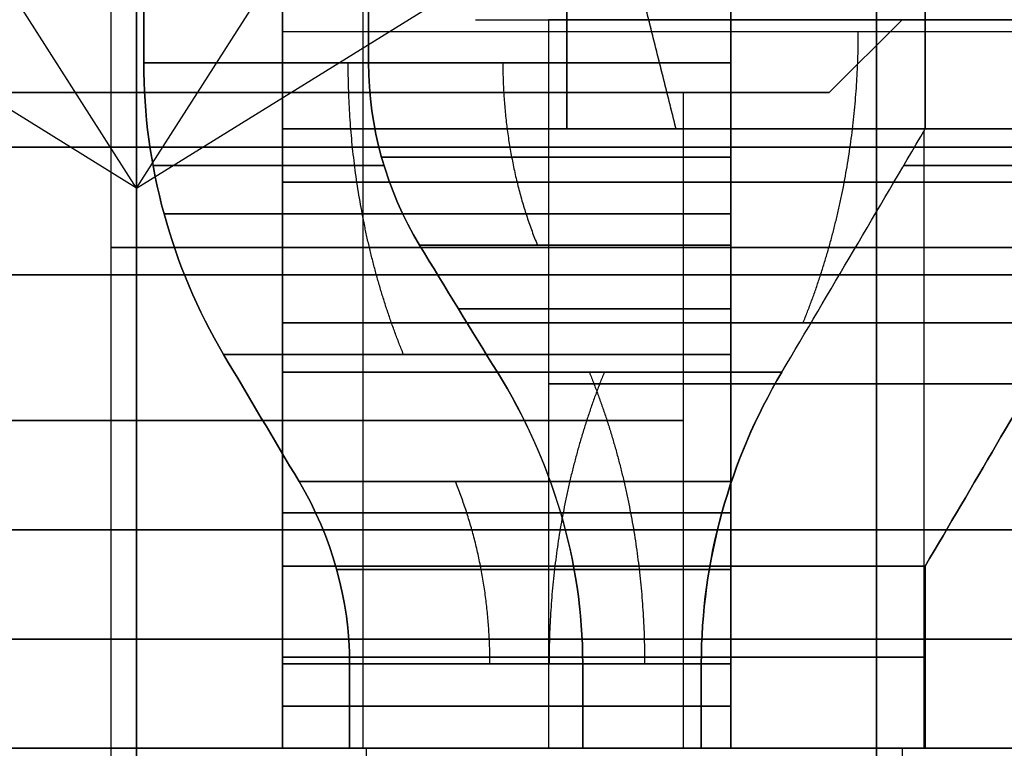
# Model space of a CAD drawing. Header units: millimetres. Extents: x 0 to 322, y -110 to 60.
# Tile 601 of 656: x 283.58 to 286.28, y -86.9 to -84.9. Entities that reach past the tile are written whole.
import ezdxf

# ---------------------------------------------------------------- set-up
doc = ezdxf.new("R2010")
doc.units = ezdxf.units.MM
doc.layers.add('Layer 01', color=7, linetype='Continuous', true_color=0x000000)

msp = doc.modelspace()

# ---------------------------------------------------------------- linework, layer by layer
at = {"layer": 'Layer 01'}
for p, q in [((283.83, -87.95, 24.06), (283.83, -83.1, 24.06)), ((283.83, -87.95, 12.94), (283.83, -83.1, 12.94)), ((284.5216, -86.9, 23.66), (284.5216, -83.7, 23.66)), ((284.5216, -86.9, 24.46), (284.5216, -83.7, 24.46)), ((284.5216, -86.9, 12.54), (284.5216, -83.7, 12.54)), ((284.5216, -86.9, 13.34), (284.5216, -83.7, 13.34)), ((285.53, -86.9, 22.6516), (285.53, -83.7, 22.6516)), ((285.53, -83.7, 25.4684), (285.53, -86.9, 25.4684)), ((285.53, -86.9, 11.5316), (285.53, -83.7, 11.5316)), ((285.53, -83.7, 14.3484), (285.53, -86.9, 14.3484)), ((285.08, -83.9667, 27.575), (285.08, -85.2, 27.575)), ((285.38, -85.2, 27.525), (285.18, -84.3999, 27.525)), ((283.9, -85.3629, 18.5), (282.5053, -84.4969, 19.0522)), ((283.9, -85.3629, 18.5), (283.3478, -84.4969, 17.1053)), ((283.9, -85.3629, 18.5), (285.2947, -84.4969, 17.9478)), ((283.9, -85.3629, 18.5), (284.4522, -84.4969, 19.8947)), ((284.83, -84.9, 24.06), (285.03, -84.9, 24.06)), ((284.83, -84.9, 12.94), (285.03, -84.9, 12.94)), ((285.03, -84.9, 24.06), (285.03, -86.9, 24.06)), ((285.03, -84.9, 12.94), (285.03, -86.9, 12.94)), ((285.8, -85.1, 18.5), (286, -84.9, 18.5)), ((285.93, -84.9, 22.96), (285.93, -84.9, 23.16)), ((285.93, -84.9, 24.96), (285.93, -84.9, 25.16)), ((285.93, -84.9, 11.84), (285.93, -84.9, 12.04)), ((285.93, -84.9, 13.84), (285.93, -84.9, 14.04)), ((283.9, -85.1, 16.6), (283.9, -85.1, 17)), ((283.9, -85.1, 20), (283.9, -85.1, 20.4)), ((285.4, -86.9, 18.5), (285.4, -85.1, 18.5)), ((285.4, -85.1, 18.5), (285.8, -85.1, 18.5)), ((284.3, -85.2053, 20.6602), (284.3, -86.9, 20.6602)), ((284.3, -85.2053, 16.3398), (284.3, -86.9, 16.3398)), ((285.38, -85.2, 27.675), (285.08, -85.2, 27.675)), ((286.0602, -86.9, 18.9), (286.0602, -85.2053, 18.9)), ((286.0602, -86.9, 18.1), (286.0602, -85.2053, 18.1)), ((284.5785, -85.3, 23.66), (283.9449, -85.3, 23.66)), ((283.9449, -85.3, 24.46), (284.5785, -85.3, 24.46)), ((284.5785, -85.3, 12.54), (283.9449, -85.3, 12.54)), ((283.9449, -85.3, 13.34), (284.5785, -85.3, 13.34)), ((284.3, -85.3, 21.2278), (284.3, -85.3, 20.6046)), ((284.3, -85.3, 16.3954), (284.3, -85.3, 15.7722)), ((285.53, -85.3, 22.0749), (285.53, -85.3, 22.7085)), ((285.53, -85.3, 25.4115), (285.53, -85.3, 26.0451)), ((285.53, -85.3, 10.9549), (285.53, -85.3, 11.5885)), ((285.53, -85.3, 14.2915), (285.53, -85.3, 14.9251)), ((286.0046, -85.3, 18.9), (286.6278, -85.3, 18.9)), ((286.6278, -85.3, 18.1), (286.0046, -85.3, 18.1)), ((283.9, -86.9, 16.4), (283.9, -86.9, 17)), ((283.9, -86.9, 20), (283.9, -86.9, 20.6)), ((284.53, -86.9, 24.06), (284.53, -88.95, 24.06)), ((285.03, -86.9, 24.06), (284.53, -86.9, 24.06)), ((285.03, -86.9, 12.94), (284.53, -86.9, 12.94)), ((284.53, -86.9, 12.94), (284.53, -88.95, 12.94)), ((284.8772, -86.9, 24.9828), (284.7475, -86.9, 24.9828)), ((284.8772, -86.9, 23.1372), (284.7475, -86.9, 23.1372)), ((284.8772, -86.9, 12.0172), (284.7475, -86.9, 12.0172)), ((284.8772, -86.9, 13.8628), (284.7475, -86.9, 13.8628)), ((284.7964, -86.9, 24.46), (284.7964, -86.9, 23.66)), ((284.7964, -86.9, 13.34), (284.7964, -86.9, 12.54)), ((285.0072, -86.9, 25.2425), (285.0072, -86.9, 25.1128)), ((285.0072, -86.9, 23.0072), (285.0072, -86.9, 22.8775)), ((285.0072, -86.9, 11.8872), (285.0072, -86.9, 11.7575)), ((285.0072, -86.9, 14.1225), (285.0072, -86.9, 13.9928)), ((285.1817, -86.9, 20.2881), (285.1817, -86.9, 20.1635)), ((285.1817, -86.9, 16.8365), (285.1817, -86.9, 16.7119)), ((286, -86.9, 18.5), (285.4, -86.9, 18.5)), ((286.33, -86.9, 25.1631), (285.53, -86.9, 25.1631)), ((286.33, -86.9, 22.9569), (285.53, -86.9, 22.9569)), ((286.33, -86.9, 14.0431), (285.53, -86.9, 14.0431)), ((286.33, -86.9, 11.8369), (285.53, -86.9, 11.8369)), ((285.6881, -86.9, 19.7817), (285.5635, -86.9, 19.7817)), ((285.6881, -86.9, 17.2183), (285.5635, -86.9, 17.2183)), ((285.93, -86.9, 25.46), (285.93, -86.9, 24.96)), ((285.93, -86.9, 23.16), (285.93, -86.9, 22.66)), ((285.93, -86.9, 14.34), (285.93, -86.9, 13.84)), ((285.93, -86.9, 12.04), (285.93, -86.9, 11.54)), ((286, -86.9, 18.5), (286, -89.2, 18.5))]:
    msp.add_line(p, q, dxfattribs=at)
at = {"layer": 'Layer 01', "extrusion": (0, -1, 0)}
for centre, radius, start, end in [((285.93, 24.06, 84.9), 0.9, 90, 270), ((285.93, 12.94, 84.9), 0.9, 90, 270), ((285.93, 24.06, 84.9), 0.9, 270, 90), ((285.93, 12.94, 84.9), 0.9, 270, 90), ((285.93, 24.06, 85.0187), 2.05, 101.2518, 168.7482), ((285.93, 12.94, 85.0187), 2.05, 191.2518, 258.7482), ((283.9, 18.5, 85.1), 1.5, 90, 270), ((283.9, 18.5, 85.1), 1.5, 270, 90), ((285.93, 24.06, 85.9), 0.9, 90, 270), ((285.93, 12.94, 85.9), 0.9, 90, 270), ((285.93, 24.06, 85.9), 0.9, 270, 90), ((285.93, 12.94, 85.9), 0.9, 270, 90), ((290.5, 18.5, 86.3), 16.8, 90, 270), ((285.93, 12.94, 86.6679), 0.9, 206.3878, 243.6122), ((283.9, 18.5, 86.9), 1.5, 90, 270), ((283.9, 18.5, 86.9), 2.1, 79.0194, 90), ((283.9, 18.5, 86.9), 2.1, 270, 280.9806), ((283.9, 18.5, 86.9), 2.1, 280.9806, 349.0194), ((283.9, 18.5, 86.9), 2.1, 10.9806, 79.0194), ((285.93, 24.06, 86.9), 1.4, 163.3985, 196.6015), ((285.93, 24.06, 86.9), 1.4, 106.6015, 163.3985), ((285.93, 24.06, 86.9), 1.4, 196.6015, 253.3985), ((285.93, 12.94, 86.9), 1.4, 106.6015, 163.3985), ((285.93, 12.94, 86.9), 1.4, 196.6015, 253.3985), ((285.93, 24.06, 86.9), 0.9, 153.6122, 206.3878), ((285.93, 12.94, 86.9), 0.9, 153.6122, 206.3878), ((285.93, 24.06, 86.9), 1.4, 90, 106.6015), ((285.93, 24.06, 86.9), 1.4, 253.3985, 270), ((285.93, 24.06, 86.9), 0.9, 243.6122, 270), ((285.93, 24.06, 86.9), 0.9, 90, 116.3878), ((285.93, 12.94, 86.9), 0.9, 243.6122, 270), ((285.93, 12.94, 86.9), 0.9, 90, 116.3878), ((285.93, 24.06, 86.9), 1.4, 73.3985, 90), ((285.93, 24.06, 86.9), 1.4, 270, 286.6015), ((285.93, 12.94, 86.9), 1.4, 73.3985, 90), ((285.93, 12.94, 86.9), 1.4, 270, 286.6015), ((283.9, 18.5, 86.9), 2.1, 349.0194, 10.9806)]:
    msp.add_arc(centre, radius, start, end, dxfattribs=at)
at = {"layer": 'Layer 01', "extrusion": (7.8856e-11, 1, 1.13819e-11)}
msp.add_arc((-283.9, 18.5, -84.9321), 2.8, 98.2132, 171.7868, dxfattribs=at)
at = {"layer": 'Layer 01', "extrusion": (-1.13821e-11, -1, 7.88502e-11)}
msp.add_arc((283.9, 18.5, 84.9321), 2.8, 278.2132, 351.7868, dxfattribs=at)
at = {"layer": 'Layer 01', "extrusion": (-9.2927e-11, 1, -9.2927e-11)}
msp.add_arc((-285.93, 24.06, -85.0187), 2.05, 281.2518, 348.7482, dxfattribs=at)
at = {"layer": 'Layer 01', "extrusion": (-9.2927e-11, 1, 9.2927e-11)}
msp.add_arc((-285.93, 12.94, -85.0187), 2.05, 11.2518, 78.7482, dxfattribs=at)
at = {"layer": 'Layer 01', "extrusion": (-1.8164e-10, 1, 1.8164e-10)}
msp.add_arc((-285.93, 12.94, -85.0187), 1.45, 16.0134, 73.9866, dxfattribs=at)
at = {"layer": 'Layer 01', "extrusion": (-1.8164e-10, 1, -1.8164e-10)}
msp.add_arc((-285.93, 12.94, -85.0187), 1.45, 286.0134, 343.9866, dxfattribs=at)
at = {"layer": 'Layer 01', "extrusion": (-3.87865e-10, 1, -6.29356e-10)}
msp.add_arc((-285.93, 24.06, -85.0187), 1.45, 286.0134, 343.9866, dxfattribs=at)
at = {"layer": 'Layer 01', "extrusion": (-6.45549e-10, 1, 4.44284e-10)}
msp.add_arc((-285.93, 24.06, -85.0187), 1.45, 16.0134, 73.9866, dxfattribs=at)
at = {"layer": 'Layer 01', "extrusion": (0, -1, 3.7397e-15)}
msp.add_arc((283.9, 18.5, 85.1), 1.9, 90, 270, dxfattribs=at)
at = {"layer": 'Layer 01', "extrusion": (0, 1, -3.7397e-15)}
msp.add_arc((-283.9, 18.5, -85.1), 1.9, 90, 270, dxfattribs=at)
at = {"layer": 'Layer 01', "extrusion": (2.70798e-11, 1, -1.39757e-11)}
msp.add_arc((-283.9, 18.5, -85.2), 2.2, 190.4757, 259.5243, dxfattribs=at)
at = {"layer": 'Layer 01', "extrusion": (1.68899e-11, 1, 1.85823e-11)}
msp.add_arc((-283.9, 18.5, -85.2), 2.2, 100.4757, 169.5243, dxfattribs=at)
at = {"layer": 'Layer 01', "extrusion": (0, 1, 0)}
for centre, radius, start, end in [((-283.9, 18.5, -85.25), 2.925, 270, 90), ((-283.9, 18.5, -85.25), 2.925, 90, 270), ((-285.93, 24.06, -85.525), 2.1, 270, 90), ((-285.93, 12.94, -85.525), 2.1, 270, 90), ((-285.93, 24.06, -85.525), 2.1, 90, 270), ((-285.93, 12.94, -85.525), 2.1, 90, 270), ((-285.93, 24.06, -85.6933), 1.2152, 289.2181, 340.7819), ((-285.93, 24.06, -85.6933), 1.2152, 19.2181, 70.7819), ((-285.93, 12.94, -85.6933), 1.2152, 289.2181, 340.7819), ((-285.93, 12.94, -85.6933), 1.2152, 19.2181, 70.7819), ((-283.9, 18.5, -86), 1.5, 270, 90), ((-283.9, 18.5, -86), 1.5, 90, 270), ((-283.9, 18.5, -86.65), 2.2, 100.4757, 169.5243), ((-283.9, 18.5, -86.65), 2.2, 190.4757, 259.5243), ((-283.9, 18.5, -86.784), 1.6, 104.4775, 165.5225), ((-283.9, 18.5, -86.784), 1.6, 194.4775, 255.5225), ((-285.93, 24.06, -86.784), 1.5, 15.466, 74.534), ((-285.93, 24.06, -86.784), 1.5, 285.466, 344.534), ((-285.93, 12.94, -86.784), 1.5, 285.466, 344.534), ((-285.93, 12.94, -86.784), 1.5, 15.466, 74.534), ((-290.5, 18.5, -86.9), 12.9, 273.55551, 78.82546), ((-290.5, 18.5, -86.9), 12.5, 274.58857, 90), ((-283.9, 18.5, -86.9), 2.1, 79.0194, 90), ((-283.9, 18.5, -86.9), 2.1, 270, 280.9806), ((-283.9, 18.5, -86.9), 1.5, 90, 270), ((-283.9, 18.5, -86.9), 1.6, 104.4775, 165.5225), ((-283.9, 18.5, -86.9), 1.6, 194.4775, 255.5225), ((-283.9, 18.5, -86.9), 2.2, 100.4757, 169.5243), ((-283.9, 18.5, -86.9), 2.2, 190.4757, 259.5243), ((-285.93, 24.06, -86.9), 1.5, 15.466, 74.534), ((-285.93, 24.06, -86.9), 1.5, 285.466, 344.534), ((-285.93, 12.94, -86.9), 1.5, 285.466, 344.534), ((-285.93, 12.94, -86.9), 1.5, 15.466, 74.534), ((-285.93, 12.94, -86.9), 1.4, 343.3985, 16.6015), ((-285.93, 12.94, -86.9), 1.4, 73.3985, 90), ((-285.93, 12.94, -86.9), 1.4, 270, 286.6015), ((-285.93, 24.06, -86.9), 0.9, 90, 116.3878), ((-285.93, 24.06, -86.9), 0.9, 243.6122, 270), ((-285.93, 12.94, -86.9), 0.9, 90, 116.3878), ((-285.93, 12.94, -86.9), 0.9, 243.6122, 270)]:
    msp.add_arc(centre, radius, start, end, dxfattribs=at)
at = {"layer": 'Layer 01', "extrusion": (4.03299e-10, -1, 5.59811e-10)}
msp.add_arc((285.93, 24.06, 85.5187), 1.316, 197.6947, 252.3053, dxfattribs=at)
at = {"layer": 'Layer 01', "extrusion": (5.80891e-10, -1, -3.98862e-10)}
msp.add_arc((285.93, 24.06, 85.5187), 1.316, 107.6947, 162.3053, dxfattribs=at)
at = {"layer": 'Layer 01', "extrusion": (-3.59258e-10, 1, -3.59691e-10)}
msp.add_arc((-285.93, 12.94, -85.5187), 1.316, 287.6947, 342.3053, dxfattribs=at)
at = {"layer": 'Layer 01', "extrusion": (-3.63265e-10, 1, 3.55691e-10)}
msp.add_arc((-285.93, 12.94, -85.5187), 1.316, 17.6947, 72.3053, dxfattribs=at)
at = {"layer": 'Layer 01', "extrusion": (0, -1, 4.22942e-16)}
msp.add_arc((290.5, 18.5, 85.6), 16.8, 90, 270, dxfattribs=at)
at = {"layer": 'Layer 01', "extrusion": (0, 1, 4.80096e-16)}
msp.add_arc((-290.5, 18.5, -85.6), 14.8, 270, 90, dxfattribs=at)
at = {"layer": 'Layer 01', "extrusion": (-2.61123e-10, -1, -1.57786e-10)}
msp.add_arc((283.9, 18.5, 85.7321), 2.5856, 8.8994, 81.1006, dxfattribs=at)
at = {"layer": 'Layer 01', "extrusion": (-1.60499e-10, -1, 2.53883e-10)}
msp.add_arc((283.9, 18.5, 85.7321), 2.5856, 278.8994, 351.1006, dxfattribs=at)
at = {"layer": 'Layer 01', "extrusion": (1.20449e-10, -1, -1.86043e-10)}
msp.add_arc((285.93, 24.06, 85.8187), 1.8356, 102.5862, 167.4138, dxfattribs=at)
at = {"layer": 'Layer 01', "extrusion": (-1.24817e-10, 1, -1.73244e-10)}
msp.add_arc((-285.93, 24.06, -85.8187), 1.8356, 282.5862, 347.4138, dxfattribs=at)
at = {"layer": 'Layer 01', "extrusion": (-1.11034e-10, 1, -1.11575e-10)}
msp.add_arc((-285.93, 12.94, -85.8187), 1.8356, 282.5862, 347.4138, dxfattribs=at)
at = {"layer": 'Layer 01', "extrusion": (-1.83093e-10, 1, 1.21768e-10)}
msp.add_arc((-285.93, 12.94, -85.8187), 1.8356, 12.5862, 77.4138, dxfattribs=at)
at = {"layer": 'Layer 01', "extrusion": (-3.92801e-10, 1, -3.15393e-10)}
msp.add_arc((-283.9, 18.5, -85.8679), 1.8144, 102.7363, 167.2637, dxfattribs=at)
at = {"layer": 'Layer 01', "extrusion": (-3.09365e-10, 1, 3.94648e-10)}
msp.add_arc((-283.9, 18.5, -85.8679), 1.8144, 192.7363, 257.2637, dxfattribs=at)
at = {"layer": 'Layer 01', "extrusion": (4.66984e-10, 1, 1.14665e-09)}
msp.add_arc((-285.93, 24.06, -85.8679), 1.1144, 291.0358, 338.9642, dxfattribs=at)
at = {"layer": 'Layer 01', "extrusion": (1.12464e-09, 1, -4.78341e-10)}
msp.add_arc((-285.93, 24.06, -85.8679), 1.1144, 21.0358, 68.9642, dxfattribs=at)
at = {"layer": 'Layer 01', "extrusion": (1.07056e-09, 1, 1.30399e-09)}
msp.add_arc((-285.93, 12.94, -85.8679), 1.1144, 291.0358, 338.9642, dxfattribs=at)
at = {"layer": 'Layer 01', "extrusion": (1.29827e-09, 1, -1.07623e-09)}
msp.add_arc((-285.93, 12.94, -85.8679), 1.1144, 21.0358, 68.9642, dxfattribs=at)
at = {"layer": 'Layer 01', "extrusion": (4.33289e-10, 1, -4.54888e-10)}
msp.add_arc((-285.93, 24.06, -86.1679), 1.634, 14.1701, 75.8299, dxfattribs=at)
at = {"layer": 'Layer 01', "extrusion": (2.85859e-10, 1, 4.75456e-10)}
msp.add_arc((-285.93, 24.06, -86.1679), 1.634, 284.1701, 345.8299, dxfattribs=at)
at = {"layer": 'Layer 01', "extrusion": (2.85822e-10, 1, 4.75407e-10)}
msp.add_arc((-285.93, 12.94, -86.1679), 1.634, 284.1701, 345.8299, dxfattribs=at)
at = {"layer": 'Layer 01', "extrusion": (4.612e-10, 1, -2.89903e-10)}
msp.add_arc((-285.93, 12.94, -86.1679), 1.634, 14.1701, 75.8299, dxfattribs=at)
at = {"layer": 'Layer 01', "extrusion": (-9.62835e-12, -1, -1.72361e-11)}
msp.add_arc((283.9, 18.5, 86.4), 2.2, 10.4757, 79.5243, dxfattribs=at)
at = {"layer": 'Layer 01', "extrusion": (-2.48749e-11, -1, 2.05963e-12)}
msp.add_arc((283.9, 18.5, 86.4), 2.2, 280.4757, 349.5243, dxfattribs=at)
at = {"layer": 'Layer 01', "extrusion": (6.61615e-28, 1, 5.86761e-12)}
msp.add_arc((-290.5, 18.5, -86.6), 12.8, 274.4808, 90, dxfattribs=at)
at = {"layer": 'Layer 01', "extrusion": (1.87707e-10, -1, 4.84665e-11)}
msp.add_arc((283.9, 18.5, 86.6679), 1.6, 14.4775, 75.5225, dxfattribs=at)
at = {"layer": 'Layer 01', "extrusion": (4.84615e-11, -1, -1.8769e-10)}
msp.add_arc((283.9, 18.5, 86.6679), 1.6, 284.4775, 345.5225, dxfattribs=at)
at = {"layer": 'Layer 01', "extrusion": (-1.20403e-09, -1, 8.21509e-10)}
msp.add_arc((285.93, 24.06, 86.6679), 1.5, 105.466, 164.534, dxfattribs=at)
at = {"layer": 'Layer 01', "extrusion": (-1.17476e-09, -1, -7.15721e-10)}
msp.add_arc((285.93, 24.06, 86.6679), 1.5, 195.466, 254.534, dxfattribs=at)
at = {"layer": 'Layer 01', "extrusion": (-5.85257e-11, -1, -2.11549e-10)}
msp.add_arc((285.93, 12.94, 86.6679), 1.5, 195.466, 254.534, dxfattribs=at)
at = {"layer": 'Layer 01', "extrusion": (-2.11536e-10, -1, 5.85265e-11)}
msp.add_arc((285.93, 12.94, 86.6679), 1.5, 105.466, 164.534, dxfattribs=at)
at = {"layer": 'Layer 01', "extrusion": (5.84768e-09, 1, 5.84768e-09)}
msp.add_arc((-285.93, 24.06, -86.6679), 0.9, 296.3878, 333.6122, dxfattribs=at)
at = {"layer": 'Layer 01', "extrusion": (5.84768e-09, 1, -5.84768e-09)}
msp.add_arc((-285.93, 24.06, -86.6679), 0.9, 26.3878, 63.6122, dxfattribs=at)
at = {"layer": 'Layer 01', "extrusion": (-1.56329e-09, -1, 7.75619e-10)}
msp.add_arc((285.93, 12.94, 86.6679), 0.9, 116.3878, 153.6122, dxfattribs=at)
at = {"layer": 'Layer 01'}
for points, degree in [([(285.08, -85.2, 27.3), (285.08, -81.95, 27.3), (285.08, -78.7, 27.3)], 2), ([(285.08, -85.2, 27.75), (285.08, -82, 27.75), (285.08, -78.8, 27.75)], 2), ([(283.9, -83.1, 15.575), (283.9, -85.25, 15.575), (283.9, -87.4, 15.575)], 2), ([(283.9, -87.4, 21.425), (283.9, -85.25, 21.425), (283.9, -83.1, 21.425)], 2), ([(285.93, -83.1, 21.96), (285.93, -85.525, 21.96), (285.93, -87.95, 21.96)], 2), ([(285.93, -87.95, 26.16), (285.93, -85.525, 26.16), (285.93, -83.1, 26.16)], 2), ([(285.93, -83.1, 10.84), (285.93, -85.525, 10.84), (285.93, -87.95, 10.84)], 2), ([(285.93, -87.95, 15.04), (285.93, -85.525, 15.04), (285.93, -83.1, 15.04)], 2), ([(283.9194, -83.7, 24.46), (283.9194, -84.3593, 24.46), (283.9194, -85.0187, 24.46)], 2), ([(283.9194, -85.0187, 23.66), (283.9194, -84.3593, 23.66), (283.9194, -83.7, 23.66)], 2), ([(283.9194, -83.7, 13.34), (283.9194, -84.3593, 13.34), (283.9194, -85.0187, 13.34)], 2), ([(283.9194, -85.0187, 12.54), (283.9194, -84.3593, 12.54), (283.9194, -83.7, 12.54)], 2), ([(284.3, -83.7, 21.2713), (284.3, -84.316, 21.2713), (284.3, -84.9321, 21.2713)], 2), ([(284.3, -85.2, 16.3367), (284.3, -84.45, 16.3367), (284.3, -83.7, 16.3367)], 2), ([(284.3, -83.7, 20.6633), (284.3, -84.45, 20.6633), (284.3, -85.2, 20.6633)], 2), ([(284.3, -84.9321, 15.7287), (284.3, -84.316, 15.7287), (284.3, -83.7, 15.7287)], 2), ([(284.5363, -85.0187, 23.66), (284.5363, -84.3593, 23.66), (284.5363, -83.7, 23.66)], 2), ([(284.5363, -83.7, 13.34), (284.5363, -84.3593, 13.34), (284.5363, -85.0187, 13.34)], 2), ([(284.5363, -85.0187, 12.54), (284.5363, -84.3593, 12.54), (284.5363, -83.7, 12.54)], 2), ([(284.5363, -83.7, 24.46), (284.5363, -84.3593, 24.46), (284.5363, -85.0187, 24.46)], 2), ([(285.53, -85.0187, 25.4537), (285.53, -84.3593, 25.4537), (285.53, -83.7, 25.4537)], 2), ([(285.53, -85.0187, 14.3337), (285.53, -84.3593, 14.3337), (285.53, -83.7, 14.3337)], 2), ([(285.53, -83.7, 11.5463), (285.53, -84.3593, 11.5463), (285.53, -85.0187, 11.5463)], 2), ([(285.53, -83.7, 22.6663), (285.53, -84.3593, 22.6663), (285.53, -85.0187, 22.6663)], 2), ([(285.53, -83.7, 22.0494), (285.53, -84.3593, 22.0494), (285.53, -85.0187, 22.0494)], 2), ([(285.53, -85.0187, 26.0706), (285.53, -84.3593, 26.0706), (285.53, -83.7, 26.0706)], 2), ([(285.53, -83.7, 10.9294), (285.53, -84.3593, 10.9294), (285.53, -85.0187, 10.9294)], 2), ([(285.53, -85.0187, 14.9506), (285.53, -84.3593, 14.9506), (285.53, -83.7, 14.9506)], 2), ([(286.0633, -83.7, 18.1), (286.0633, -84.45, 18.1), (286.0633, -85.2, 18.1)], 2), ([(286.0633, -85.2, 18.9), (286.0633, -84.45, 18.9), (286.0633, -83.7, 18.9)], 2), ([(285.38, -85.2, 27.35), (285.28, -84.8, 27.35), (285.18, -84.3999, 27.35)], 2), ([(285.38, -85.2, 27.7), (285.28, -84.8, 27.7), (285.18, -84.3999, 27.7)], 2), ([(283.9, -85.3629, 18.5), (283.9, -84.9299, 19.25), (283.9, -84.4969, 20)], 2), ([(283.9, -84.4969, 17), (283.9, -84.9299, 17.75), (283.9, -85.3629, 18.5)], 2), ([(283.9, -85.1, 16.6), (283.9, -85, 16.5), (283.9, -84.9, 16.4)], 2), ([(283.9, -84.9, 20.6), (283.9, -85, 20.5), (283.9, -85.1, 20.4)], 2), ([(285.93, -84.9, 24.96), (285.93, -85.9, 24.96), (285.93, -86.9, 24.96)], 2), ([(285.93, -86.9, 23.16), (285.93, -85.9, 23.16), (285.93, -84.9, 23.16)], 2), ([(285.93, -84.9, 13.84), (285.93, -85.9, 13.84), (285.93, -86.9, 13.84)], 2), ([(285.93, -86.9, 12.04), (285.93, -85.9, 12.04), (285.93, -84.9, 12.04)], 2), ([(284.3, -84.9321, 21.2713), (284.3, -85.2125, 21.2713), (284.3, -85.4899, 21.196), (284.3, -85.7321, 21.0545)], 3), ([(284.3, -85.7321, 15.9455), (284.3, -85.4899, 15.804), (284.3, -85.2125, 15.7287), (284.3, -84.9321, 15.7287)], 3), ([(284.1385, -85.8187, 23.66), (283.9955, -85.577, 23.66), (283.9194, -85.2994, 23.66), (283.9194, -85.0187, 23.66)], 3), ([(283.9194, -85.0187, 24.46), (283.9194, -85.2994, 24.46), (283.9955, -85.577, 24.46), (284.1385, -85.8187, 24.46)], 3), ([(284.1385, -85.8187, 12.54), (283.9955, -85.577, 12.54), (283.9194, -85.2994, 12.54), (283.9194, -85.0187, 12.54)], 3), ([(283.9194, -85.0187, 13.34), (283.9194, -85.2994, 13.34), (283.9955, -85.577, 13.34), (284.1385, -85.8187, 13.34)], 3), ([(284.6762, -85.5187, 23.66), (284.5851, -85.3682, 23.66), (284.5363, -85.1945, 23.66), (284.5363, -85.0187, 23.66)], 3), ([(284.5363, -85.0187, 24.46), (284.5363, -85.1945, 24.46), (284.5851, -85.3682, 24.46), (284.6762, -85.5187, 24.46)], 3), ([(284.6762, -85.5187, 12.54), (284.5851, -85.3682, 12.54), (284.5363, -85.1945, 12.54), (284.5363, -85.0187, 12.54)], 3), ([(284.6762, -85.5187, 13.34), (284.5851, -85.3682, 13.34), (284.5363, -85.1945, 13.34), (284.5363, -85.0187, 13.34)], 3), ([(285.53, -85.0187, 22.6663), (285.53, -85.1945, 22.6663), (285.53, -85.3682, 22.7151), (285.53, -85.5187, 22.8062)], 3), ([(285.53, -85.0187, 22.0494), (285.53, -85.2994, 22.0494), (285.53, -85.577, 22.1255), (285.53, -85.8187, 22.2685)], 3), ([(285.53, -85.8187, 25.8515), (285.53, -85.577, 25.9945), (285.53, -85.2994, 26.0706), (285.53, -85.0187, 26.0706)], 3), ([(285.53, -85.5187, 25.3138), (285.53, -85.3682, 25.4049), (285.53, -85.1945, 25.4537), (285.53, -85.0187, 25.4537)], 3), ([(285.53, -85.5187, 11.6862), (285.53, -85.3682, 11.5951), (285.53, -85.1945, 11.5463), (285.53, -85.0187, 11.5463)], 3), ([(285.53, -85.0187, 10.9294), (285.53, -85.2994, 10.9294), (285.53, -85.577, 11.0055), (285.53, -85.8187, 11.1485)], 3), ([(285.53, -85.8187, 14.7315), (285.53, -85.577, 14.8745), (285.53, -85.2994, 14.9506), (285.53, -85.0187, 14.9506)], 3), ([(285.53, -85.5187, 14.1938), (285.53, -85.3682, 14.2849), (285.53, -85.1945, 14.3337), (285.53, -85.0187, 14.3337)], 3), ([(283.9, -86.9, 17), (283.9, -86, 17), (283.9, -85.1, 17)], 2), ([(283.9, -85.1, 20), (283.9, -86, 20), (283.9, -86.9, 20)], 2), ([(284.3, -85.8679, 20.2697), (284.3, -85.6456, 20.4014), (284.3, -85.4229, 20.5325), (284.3, -85.2, 20.6633)], 3), ([(284.3, -85.8679, 16.7303), (284.3, -85.6456, 16.5986), (284.3, -85.4229, 16.4675), (284.3, -85.2, 16.3367)], 3), ([(288, -85.2, 27.3), (286.54, -85.2, 27.3), (285.08, -85.2, 27.3)], 2), ([(285.08, -85.2, 27.3), (285.08, -85.2, 27.525), (285.08, -85.2, 27.75)], 2), ([(285.08, -85.2, 27.75), (286.39, -85.2, 27.75), (287.7, -85.2, 27.75)], 2), ([(285.38, -85.2, 27.7), (285.38, -85.2, 27.525), (285.38, -85.2, 27.35)], 2), ([(288, -85.2, 27.7), (286.69, -85.2, 27.7), (285.38, -85.2, 27.7)], 2), ([(285.38, -85.2, 27.35), (286.69, -85.2, 27.35), (288, -85.2, 27.35)], 2), ([(285.6697, -85.8679, 18.9), (285.8014, -85.6456, 18.9), (285.9325, -85.4229, 18.9), (286.0633, -85.2, 18.9)], 3), ([(285.6697, -85.8679, 18.1), (285.8014, -85.6456, 18.1), (285.9325, -85.4229, 18.1), (286.0633, -85.2, 18.1)], 3), ([(284.8899, -85.8679, 23.66), (284.8181, -85.7519, 23.66), (284.747, -85.6354, 23.66), (284.6762, -85.5187, 23.66)], 3), ([(284.6762, -85.5187, 24.46), (284.747, -85.6354, 24.46), (284.8181, -85.7519, 24.46), (284.8899, -85.8679, 24.46)], 3), ([(284.6762, -85.5187, 12.54), (284.747, -85.6354, 12.54), (284.8181, -85.7519, 12.54), (284.8899, -85.8679, 12.54)], 3), ([(284.8899, -85.8679, 13.34), (284.8181, -85.7519, 13.34), (284.747, -85.6354, 13.34), (284.6762, -85.5187, 13.34)], 3), ([(285.53, -85.5187, 22.8062), (285.53, -85.6354, 22.877), (285.53, -85.7519, 22.9481), (285.53, -85.8679, 23.0199)], 3), ([(285.53, -85.8679, 25.1001), (285.53, -85.7519, 25.1719), (285.53, -85.6354, 25.243), (285.53, -85.5187, 25.3138)], 3), ([(285.53, -85.8679, 11.8999), (285.53, -85.7519, 11.8281), (285.53, -85.6354, 11.757), (285.53, -85.5187, 11.6862)], 3), ([(285.53, -85.5187, 14.1938), (285.53, -85.6354, 14.123), (285.53, -85.7519, 14.0519), (285.53, -85.8679, 13.9801)], 3), ([(284.3, -85.7321, 21.0545), (284.3, -85.9548, 20.9243), (284.3, -86.1775, 20.794), (284.3, -86.4, 20.6633)], 3), ([(284.3, -86.4, 16.3367), (284.3, -86.1775, 16.206), (284.3, -85.9548, 16.0757), (284.3, -85.7321, 15.9455)], 3), ([(286.0633, -86.4, 18.9), (286.194, -86.1775, 18.9), (286.3243, -85.9548, 18.9), (286.4545, -85.7321, 18.9)], 3), ([(286.4545, -85.7321, 18.1), (286.3243, -85.9548, 18.1), (286.194, -86.1775, 18.1), (286.0633, -86.4, 18.1)], 3), ([(284.3457, -86.1679, 23.66), (284.2765, -86.0516, 23.66), (284.2074, -85.9352, 23.66), (284.1385, -85.8187, 23.66)], 3), ([(284.1385, -85.8187, 24.46), (284.2074, -85.9352, 24.46), (284.2765, -86.0516, 24.46), (284.3457, -86.1679, 24.46)], 3), ([(284.3457, -86.1679, 12.54), (284.2765, -86.0516, 12.54), (284.2074, -85.9352, 12.54), (284.1385, -85.8187, 12.54)], 3), ([(284.1385, -85.8187, 13.34), (284.2074, -85.9352, 13.34), (284.2765, -86.0516, 13.34), (284.3457, -86.1679, 13.34)], 3), ([(285.53, -85.8187, 22.2685), (285.53, -85.9352, 22.3374), (285.53, -86.0516, 22.4065), (285.53, -86.1679, 22.4757)], 3), ([(285.53, -86.1679, 25.6443), (285.53, -86.0516, 25.7135), (285.53, -85.9352, 25.7826), (285.53, -85.8187, 25.8515)], 3), ([(285.53, -85.8187, 11.1485), (285.53, -85.9352, 11.2174), (285.53, -86.0516, 11.2865), (285.53, -86.1679, 11.3557)], 3), ([(285.53, -86.1679, 14.5243), (285.53, -86.0516, 14.5935), (285.53, -85.9352, 14.6626), (285.53, -85.8187, 14.7315)], 3), ([(284.3, -85.8679, 16.7303), (284.3, -86.1097, 16.8734), (284.3, -86.387, 16.9508), (284.3, -86.6679, 16.9508)], 3), ([(284.8899, -85.8679, 23.66), (285.0385, -86.1082, 23.66), (285.1238, -86.3853, 23.66), (285.1238, -86.6679, 23.66)], 3), ([(284.8899, -85.8679, 12.54), (285.0385, -86.1082, 12.54), (285.1238, -86.3853, 12.54), (285.1238, -86.6679, 12.54)], 3), ([(285.6697, -85.8679, 18.9), (285.5266, -86.1097, 18.9), (285.4492, -86.387, 18.9), (285.4492, -86.6679, 18.9)], 3), ([(285.53, -85.8679, 25.1001), (285.53, -86.1082, 24.9515), (285.53, -86.3853, 24.8662), (285.53, -86.6679, 24.8662)], 3), ([(285.53, -85.8679, 13.9801), (285.53, -86.1082, 13.8315), (285.53, -86.3853, 13.7462), (285.53, -86.6679, 13.7462)], 3), ([(284.4843, -86.6679, 23.66), (284.4843, -86.4923, 23.66), (284.4356, -86.3189, 23.66), (284.3457, -86.1679, 23.66)], 3), ([(284.4843, -86.6679, 24.46), (284.4843, -86.4923, 24.46), (284.4356, -86.3189, 24.46), (284.3457, -86.1679, 24.46)], 3), ([(284.4843, -86.6679, 12.54), (284.4843, -86.4923, 12.54), (284.4356, -86.3189, 12.54), (284.3457, -86.1679, 12.54)], 3), ([(284.3457, -86.1679, 13.34), (284.4356, -86.3189, 13.34), (284.4843, -86.4923, 13.34), (284.4843, -86.6679, 13.34)], 3), ([(285.53, -86.1679, 22.4757), (285.53, -86.3189, 22.5656), (285.53, -86.4923, 22.6143), (285.53, -86.6679, 22.6143)], 3), ([(285.53, -86.1679, 25.6443), (285.53, -86.3189, 25.5544), (285.53, -86.4923, 25.5057), (285.53, -86.6679, 25.5057)], 3), ([(285.53, -86.1679, 11.3557), (285.53, -86.3189, 11.4456), (285.53, -86.4923, 11.4943), (285.53, -86.6679, 11.4943)], 3), ([(285.53, -86.6679, 14.3857), (285.53, -86.4923, 14.3857), (285.53, -86.3189, 14.4344), (285.53, -86.1679, 14.5243)], 3), ([(284.3, -86.4, 20.6633), (284.3, -86.65, 20.6633), (284.3, -86.9, 20.6633)], 2), ([(284.3, -86.9, 16.3367), (284.3, -86.65, 16.3367), (284.3, -86.4, 16.3367)], 2), ([(286.0633, -86.9, 18.9), (286.0633, -86.65, 18.9), (286.0633, -86.4, 18.9)], 2), ([(286.0633, -86.4, 18.1), (286.0633, -86.65, 18.1), (286.0633, -86.9, 18.1)], 2), ([(284.3, -86.9, 20.0492), (284.3, -86.784, 20.0492), (284.3, -86.6679, 20.0492)], 2), ([(284.3, -86.6679, 16.9508), (284.3, -86.784, 16.9508), (284.3, -86.9, 16.9508)], 2), ([(284.4843, -86.6679, 24.46), (284.4843, -86.784, 24.46), (284.4843, -86.9, 24.46)], 2), ([(284.4843, -86.9, 23.66), (284.4843, -86.784, 23.66), (284.4843, -86.6679, 23.66)], 2), ([(284.4843, -86.6679, 13.34), (284.4843, -86.784, 13.34), (284.4843, -86.9, 13.34)], 2), ([(284.4843, -86.9, 12.54), (284.4843, -86.784, 12.54), (284.4843, -86.6679, 12.54)], 2), ([(285.1238, -86.6679, 23.66), (285.1238, -86.784, 23.66), (285.1238, -86.9, 23.66)], 2), ([(285.1238, -86.9, 24.46), (285.1238, -86.784, 24.46), (285.1238, -86.6679, 24.46)], 2), ([(285.1238, -86.6679, 12.54), (285.1238, -86.784, 12.54), (285.1238, -86.9, 12.54)], 2), ([(285.1238, -86.9, 13.34), (285.1238, -86.784, 13.34), (285.1238, -86.6679, 13.34)], 2), ([(285.4492, -86.6679, 18.9), (285.4492, -86.784, 18.9), (285.4492, -86.9, 18.9)], 2), ([(285.4492, -86.9, 18.1), (285.4492, -86.784, 18.1), (285.4492, -86.6679, 18.1)], 2), ([(285.53, -86.9, 23.2538), (285.53, -86.784, 23.2538), (285.53, -86.6679, 23.2538)], 2), ([(285.53, -86.6679, 24.8662), (285.53, -86.784, 24.8662), (285.53, -86.9, 24.8662)], 2), ([(285.53, -86.9, 25.5057), (285.53, -86.784, 25.5057), (285.53, -86.6679, 25.5057)], 2), ([(285.53, -86.6679, 22.6143), (285.53, -86.784, 22.6143), (285.53, -86.9, 22.6143)], 2), ([(285.53, -86.9, 12.1338), (285.53, -86.784, 12.1338), (285.53, -86.6679, 12.1338)], 2), ([(285.53, -86.6679, 13.7462), (285.53, -86.784, 13.7462), (285.53, -86.9, 13.7462)], 2), ([(285.53, -86.6679, 11.4943), (285.53, -86.784, 11.4943), (285.53, -86.9, 11.4943)], 2), ([(285.53, -86.9, 14.3857), (285.53, -86.784, 14.3857), (285.53, -86.6679, 14.3857)], 2), ([(283.9, -86.9, 20.6), (283.9, -88.05, 20.6), (283.9, -89.2, 20.6)], 2), ([(283.9, -89.2, 16.4), (283.9, -88.05, 16.4), (283.9, -86.9, 16.4)], 2), ([(284.3, -86.9, 20.5616), (284.3, -86.9, 20.3054), (284.3, -86.9, 20.0492)], 2), ([(284.3, -86.9, 16.9508), (284.3, -86.9, 16.6946), (284.3, -86.9, 16.4384)], 2), ([(284.3, -86.9, 20.6633), (284.3, -86.9, 20.6124), (284.3, -86.9, 20.5616)], 2), ([(284.3, -86.9, 16.4384), (284.3, -86.9, 16.3876), (284.3, -86.9, 16.3367)], 2), ([(284.5884, -86.9, 24.46), (284.5363, -86.9, 24.46), (284.4843, -86.9, 24.46)], 2), ([(284.4843, -86.9, 23.66), (284.5363, -86.9, 23.66), (284.5884, -86.9, 23.66)], 2), ([(284.4843, -86.9, 13.34), (284.5363, -86.9, 13.34), (284.5884, -86.9, 13.34)], 2), ([(284.5884, -86.9, 12.54), (284.5363, -86.9, 12.54), (284.4843, -86.9, 12.54)], 2), ([(284.5884, -86.9, 24.46), (284.8561, -86.9, 24.46), (285.1238, -86.9, 24.46)], 2), ([(285.1238, -86.9, 23.66), (284.8561, -86.9, 23.66), (284.5884, -86.9, 23.66)], 2), ([(285.1238, -86.9, 12.54), (284.8561, -86.9, 12.54), (284.5884, -86.9, 12.54)], 2), ([(284.5884, -86.9, 13.34), (284.8561, -86.9, 13.34), (285.1238, -86.9, 13.34)], 2), ([(285.4492, -86.9, 18.9), (285.7054, -86.9, 18.9), (285.9616, -86.9, 18.9)], 2), ([(285.9616, -86.9, 18.1), (285.7054, -86.9, 18.1), (285.4492, -86.9, 18.1)], 2), ([(285.53, -86.9, 24.8662), (285.53, -86.9, 25.1339), (285.53, -86.9, 25.4016)], 2), ([(285.53, -86.9, 22.7184), (285.53, -86.9, 22.9861), (285.53, -86.9, 23.2538)], 2), ([(285.53, -86.9, 25.5057), (285.53, -86.9, 25.4537), (285.53, -86.9, 25.4016)], 2), ([(285.53, -86.9, 22.7184), (285.53, -86.9, 22.6663), (285.53, -86.9, 22.6143)], 2), ([(285.53, -86.9, 11.5984), (285.53, -86.9, 11.8661), (285.53, -86.9, 12.1338)], 2), ([(285.53, -86.9, 13.7462), (285.53, -86.9, 14.0139), (285.53, -86.9, 14.2816)], 2), ([(285.53, -86.9, 11.4943), (285.53, -86.9, 11.5463), (285.53, -86.9, 11.5984)], 2), ([(285.53, -86.9, 14.2816), (285.53, -86.9, 14.3337), (285.53, -86.9, 14.3857)], 2), ([(285.93, -86.9, 25.46), (285.93, -87.925, 25.46), (285.93, -88.95, 25.46)], 2), ([(285.93, -88.95, 22.66), (285.93, -87.925, 22.66), (285.93, -86.9, 22.66)], 2), ([(285.93, -86.9, 14.34), (285.93, -87.925, 14.34), (285.93, -88.95, 14.34)], 2), ([(285.93, -88.95, 11.54), (285.93, -87.925, 11.54), (285.93, -86.9, 11.54)], 2), ([(285.9616, -86.9, 18.9), (286.0124, -86.9, 18.9), (286.0633, -86.9, 18.9)], 2), ([(286.0633, -86.9, 18.1), (286.0124, -86.9, 18.1), (285.9616, -86.9, 18.1)], 2)]:
    msp.add_open_spline(points, degree=degree, dxfattribs=at)
for points, weights in [([(285.7283, -85.7321, 20.3283), (285.8282, -85.4874, 20.4282), (285.8799, -85.2145, 20.4799), (285.8799, -84.9321, 20.4799)], [0.898115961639, 0.877714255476, 0.877714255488, 0.898115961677]), ([(285.7283, -85.7321, 16.6717), (285.8282, -85.4874, 16.5718), (285.8799, -85.2145, 16.5201), (285.8799, -84.9321, 16.5201)], [0.898115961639, 0.877714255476, 0.877714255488, 0.898115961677]), ([(284.632, -85.8187, 25.358), (284.5321, -85.574, 25.4579), (284.4804, -85.3011, 25.5096), (284.4804, -85.0187, 25.5096)], [0.913770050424, 0.893012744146, 0.893012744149, 0.913770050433]), ([(284.632, -85.8187, 22.762), (284.5321, -85.574, 22.6621), (284.4804, -85.3011, 22.6104), (284.4804, -85.0187, 22.6104)], [0.913770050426, 0.893012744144, 0.893012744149, 0.913770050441]), ([(284.632, -85.8187, 11.642), (284.5321, -85.574, 11.5421), (284.4804, -85.3011, 11.4904), (284.4804, -85.0187, 11.4904)], [0.91377005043, 0.893012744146, 0.893012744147, 0.913770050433]), ([(284.632, -85.8187, 14.238), (284.5321, -85.574, 14.3379), (284.4804, -85.3011, 14.3896), (284.4804, -85.0187, 14.3896)], [0.913770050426, 0.893012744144, 0.893012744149, 0.913770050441]), ([(284.9047, -85.0187, 23.0347), (284.9047, -85.1952, 23.0347), (284.937, -85.3658, 23.067), (284.9994, -85.5187, 23.1294)], [0.935887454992, 0.914627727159, 0.914627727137, 0.935887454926]), ([(284.9047, -85.0187, 25.0853), (284.9047, -85.1952, 25.0853), (284.937, -85.3658, 25.053), (284.9994, -85.5187, 24.9906)], [0.935887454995, 0.914627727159, 0.914627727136, 0.935887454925]), ([(284.9047, -85.0187, 11.9147), (284.9047, -85.1952, 11.9147), (284.937, -85.3658, 11.947), (284.9994, -85.5187, 12.0094)], [0.93588745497, 0.914627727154, 0.914627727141, 0.935887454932]), ([(284.9047, -85.0187, 13.9653), (284.9047, -85.1952, 13.9653), (284.937, -85.3658, 13.933), (284.9994, -85.5187, 13.8706)], [0.93588745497, 0.914627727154, 0.914627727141, 0.935887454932]), ([(285.53, -85.2775, 22.7018), (285.0583, -85.2775, 22.8407), (284.7107, -85.2775, 23.1883), (284.5718, -85.2775, 23.66)], [0.979667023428, 0.900034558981, 0.900034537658, 0.979666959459]), ([(284.5718, -85.2775, 24.46), (284.7107, -85.2775, 24.9317), (285.0583, -85.2775, 25.2793), (285.53, -85.2775, 25.4182)], [0.979667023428, 0.900034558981, 0.900034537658, 0.97966695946]), ([(285.53, -85.2775, 11.5818), (285.0583, -85.2775, 11.7207), (284.7107, -85.2775, 12.0683), (284.5718, -85.2775, 12.54)], [0.97966702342, 0.900034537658, 0.900034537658, 0.979667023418]), ([(284.5718, -85.2775, 13.34), (284.7107, -85.2775, 13.8117), (285.0583, -85.2775, 14.1593), (285.53, -85.2775, 14.2982)], [0.979667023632, 0.900034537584, 0.900034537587, 0.979667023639]), ([(286.6162, -85.3462, 18.9), (286.433, -85.3462, 20.1439), (285.5439, -85.3462, 21.033), (284.3, -85.3462, 21.2162)], [0.979497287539, 0.850587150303, 0.850587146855, 0.979497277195]), ([(284.3, -85.3462, 15.7838), (285.5439, -85.3462, 15.967), (286.433, -85.3462, 16.8561), (286.6162, -85.3462, 18.1)], [0.979497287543, 0.850587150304, 0.850587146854, 0.979497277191]), ([(285.53, -85.4328, 26.015), (284.7228, -85.4328, 25.8498), (284.1402, -85.4328, 25.2672), (283.975, -85.4328, 24.46)], [0.979231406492, 0.871192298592, 0.871192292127, 0.979231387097]), ([(283.975, -85.4328, 23.66), (284.1402, -85.4328, 22.8528), (284.7228, -85.4328, 22.2702), (285.53, -85.4328, 22.105)], [0.979231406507, 0.871192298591, 0.871192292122, 0.9792313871]), ([(283.975, -85.4328, 12.54), (284.1402, -85.4328, 11.7328), (284.7228, -85.4328, 11.1502), (285.53, -85.4328, 10.985)], [0.979231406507, 0.871192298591, 0.871192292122, 0.979231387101]), ([(285.53, -85.4328, 14.895), (284.7228, -85.4328, 14.7298), (284.1402, -85.4328, 14.1472), (283.975, -85.4328, 13.34)], [0.979231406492, 0.871192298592, 0.871192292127, 0.979231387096]), ([(285.1829, -85.8679, 19.7829), (285.0831, -86.1126, 19.6831), (285.0314, -86.3855, 19.6314), (285.0314, -86.6679, 19.6314)], [0.920986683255, 0.900065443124, 0.900065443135, 0.920986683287]), ([(285.1829, -85.8679, 17.2171), (285.0831, -86.1126, 17.3169), (285.0314, -86.3855, 17.3686), (285.0314, -86.6679, 17.3686)], [0.920986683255, 0.900065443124, 0.900065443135, 0.920986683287]), ([(285.142, -85.8679, 23.272), (285.2419, -86.1126, 23.3719), (285.2936, -86.3855, 23.4236), (285.2936, -86.6679, 23.4236)], [0.955874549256, 0.934160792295, 0.934160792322, 0.955874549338]), ([(285.142, -85.8679, 24.848), (285.2419, -86.1126, 24.7481), (285.2936, -86.3855, 24.6964), (285.2936, -86.6679, 24.6964)], [0.955874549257, 0.934160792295, 0.934160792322, 0.955874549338]), ([(285.142, -85.8679, 12.152), (285.2419, -86.1126, 12.2519), (285.2936, -86.3855, 12.3036), (285.2936, -86.6679, 12.3036)], [0.955874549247, 0.934160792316, 0.934160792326, 0.955874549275]), ([(285.142, -85.8679, 13.728), (285.2419, -86.1126, 13.6281), (285.2936, -86.3855, 13.5764), (285.2936, -86.6679, 13.5764)], [0.955874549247, 0.934160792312, 0.934160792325, 0.955874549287]), ([(284.8693, -86.6679, 25.1207), (284.8693, -86.4914, 25.1207), (284.837, -86.3209, 25.153), (284.7746, -86.1679, 25.2154)], [0.927682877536, 0.906609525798, 0.906609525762, 0.927682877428]), ([(284.8693, -86.6679, 22.9993), (284.8693, -86.4914, 22.9993), (284.837, -86.3209, 22.967), (284.7746, -86.1679, 22.9046)], [0.927682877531, 0.906609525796, 0.906609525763, 0.927682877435]), ([(284.8693, -86.6679, 11.8793), (284.8693, -86.4914, 11.8793), (284.837, -86.3209, 11.847), (284.7746, -86.1679, 11.7846)], [0.927682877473, 0.906609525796, 0.906609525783, 0.927682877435]), ([(284.8693, -86.6679, 14.0007), (284.8693, -86.4914, 14.0007), (284.837, -86.3209, 14.033), (284.7746, -86.1679, 14.0954)], [0.927682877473, 0.906609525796, 0.906609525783, 0.927682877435]), ([(285.5054, -86.2538, 18.9), (285.3536, -86.2538, 19.5094), (284.9095, -86.2538, 19.9536), (284.3, -86.2538, 20.1054)], [0.974972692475, 0.882072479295, 0.882070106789, 0.974965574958]), ([(284.3, -86.2538, 16.8946), (284.9094, -86.2538, 17.0464), (285.3536, -86.2538, 17.4905), (285.5054, -86.2538, 18.1)], [0.974972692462, 0.882072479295, 0.882070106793, 0.974965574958]), ([(285.0633, -86.2538, 23.6601), (285.1594, -86.2538, 23.4517), (285.3217, -86.2538, 23.2895), (285.53, -86.2538, 23.1933)], [0.969492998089, 0.929626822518, 0.92962131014, 0.969476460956]), ([(285.5301, -86.2538, 24.9267), (285.3217, -86.2538, 24.8306), (285.1595, -86.2538, 24.6683), (285.0633, -86.2538, 24.46)], [0.969492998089, 0.929626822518, 0.92962131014, 0.969476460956]), ([(285.0633, -86.2538, 12.5401), (285.1594, -86.2538, 12.3317), (285.3217, -86.2538, 12.1695), (285.53, -86.2538, 12.0733)], [0.969492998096, 0.929626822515, 0.929621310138, 0.969476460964]), ([(285.5301, -86.2538, 13.8067), (285.3217, -86.2538, 13.7106), (285.1595, -86.2538, 13.5483), (285.0633, -86.2538, 13.34)], [0.969492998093, 0.929626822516, 0.929621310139, 0.969476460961]), ([(284.449, -86.4091, 24.46), (284.5948, -86.4091, 24.9998), (284.9902, -86.4091, 25.3952), (285.53, -86.4091, 25.541)], [0.976832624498, 0.890226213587, 0.890226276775, 0.976832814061]), ([(285.53, -86.4091, 22.579), (284.9902, -86.4091, 22.7248), (284.5948, -86.4091, 23.1202), (284.449, -86.4091, 23.66)], [0.97683281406, 0.890226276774, 0.890226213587, 0.976832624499]), ([(285.53, -86.4091, 11.459), (284.9902, -86.4091, 11.6048), (284.5948, -86.4091, 12.0002), (284.449, -86.4091, 12.54)], [0.976832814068, 0.890226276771, 0.890226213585, 0.97683262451]), ([(284.449, -86.4091, 13.34), (284.5948, -86.4091, 13.8798), (284.9902, -86.4091, 14.2752), (285.53, -86.4091, 14.421)], [0.976832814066, 0.890226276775, 0.890226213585, 0.976832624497])]:
    msp.add_rational_spline(points, weights, degree=3, dxfattribs=at)
for points, knots in [([(284.3, -86.6679, 20.0492), (284.3, -86.5275, 20.0492), (284.3, -86.3877, 20.0683), (284.3, -86.1171, 20.1433), (284.3, -85.9888, 20.1982), (284.3, -85.8679, 20.2697)], [-0.8423217, -0.8423217, -0.8423217, -0.8423217, -0.4211609, -0.4211609, 0, 0, 0, 0]), ([(285.1238, -86.6679, 24.46), (285.1238, -86.5267, 24.46), (285.1027, -86.3863, 24.46), (285.0222, -86.1156, 24.46), (284.9642, -85.988, 24.46), (284.8899, -85.8679, 24.46)], [-0.846986, -0.846986, -0.846986, -0.846986, -0.423493, -0.423493, 0, 0, 0, 0]), ([(285.1238, -86.6679, 13.34), (285.1238, -86.5267, 13.34), (285.1027, -86.3863, 13.34), (285.0222, -86.1156, 13.34), (284.9642, -85.988, 13.34), (284.8899, -85.8679, 13.34)], [-0.846986, -0.846986, -0.846986, -0.846986, -0.423493, -0.423493, 0, 0, 0, 0]), ([(285.4492, -86.6679, 18.1), (285.4492, -86.5275, 18.1), (285.4683, -86.3877, 18.1), (285.5433, -86.1171, 18.1), (285.5982, -85.9888, 18.1), (285.6697, -85.8679, 18.1)], [-0.8423217, -0.8423217, -0.8423217, -0.8423217, -0.4211609, -0.4211609, 0, 0, 0, 0]), ([(285.53, -86.6679, 23.2538), (285.53, -86.5267, 23.2538), (285.53, -86.3863, 23.2327), (285.53, -86.1156, 23.1522), (285.53, -85.988, 23.0942), (285.53, -85.8679, 23.0199)], [-0.846986, -0.846986, -0.846986, -0.846986, -0.423493, -0.423493, 0, 0, 0, 0]), ([(285.53, -86.6679, 12.1338), (285.53, -86.5267, 12.1338), (285.53, -86.3863, 12.1127), (285.53, -86.1156, 12.0322), (285.53, -85.988, 11.9742), (285.53, -85.8679, 11.8999)], [-0.846986, -0.846986, -0.846986, -0.846986, -0.423493, -0.423493, 0, 0, 0, 0])]:
    msp.add_open_spline(points, degree=3, knots=knots, dxfattribs=at)

doc.saveas('drawing.dxf')
